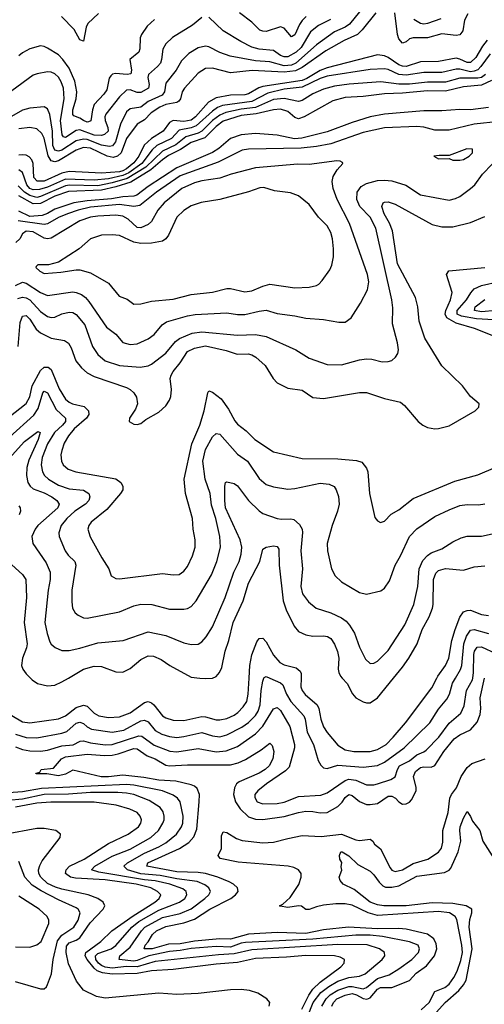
# Model space of a CAD drawing. Header units: inches. Extents: x 1305375 to 1407406, y 744550 to 841633.
# Tile 379 of 509: x 1365474 to 1368067, y 818180 to 823672. Entities that reach past the tile are written whole.
import ezdxf

# ---------------------------------------------------------------- set-up
doc = ezdxf.new("R2010")
doc.units = ezdxf.units.IN
doc.header["$MEASUREMENT"] = 0
doc.layers.add('B3861', color=7, linetype='Continuous')
doc.layers.add('B3862', color=7, linetype='Continuous')

msp = doc.modelspace()

# ---------------------------------------------------------------- linework, layer by layer
at = {"layer": 'B3861', "color": 5}
for points, elevation in [([(1365430, 819791.3), (1365490, 819756.1), (1365530.3, 819749.7), (1365690, 819771.8), (1365730, 819788.3), (1365790, 819835.4), (1365830, 819848.3), (1365850, 819842.7), (1365890, 819804.4), (1365914.9, 819790), (1365970, 819780.8), (1366030, 819784), (1366090, 819806.1), (1366170, 819863.6), (1366190, 819869.5), (1366210, 819861.2), (1366222, 819850), (1366270, 819790.1), (1366290, 819777.7), (1366330, 819765.4), (1366390, 819763.6), (1366490, 819784.9), (1366510, 819783.6), (1366570, 819766.8), (1366590, 819766.1), (1366630, 819775), (1366670, 819792.8), (1366691.8, 819808.2), (1366721.5, 819838.5), (1366741.9, 819870), (1366749.5, 819910), (1366754.6, 820000)], 1280), ([(1365450, 819687.5), (1365510, 819668.5), (1365570, 819666.3), (1365710, 819691.8), (1365737.5, 819702.5), (1365790, 819748.1), (1365810, 819754.5), (1365830, 819746.2), (1365850, 819728.2), (1365874.4, 819714.4), (1365990, 819698.5), (1366055.5, 819710), (1366150, 819761.3), (1366170, 819765.1), (1366190, 819755.7), (1366230, 819707), (1366266.9, 819686.9), (1366310, 819673.6), (1366350, 819669.2), (1366390, 819673), (1366490, 819696.8), (1366550, 819676.9), (1366590, 819672.3), (1366630, 819682.5), (1366713.9, 819726.1), (1366750, 819751.1), (1366789.4, 819790.6), (1366804.1, 819815.9), (1366815.7, 819850), (1366821, 819930), (1366830, 819982), (1366836.8, 820000)], 1260), ([(1365450, 819615.5), (1365490, 819601.1), (1365530, 819594.1), (1365590, 819592.8), (1365630, 819597.2), (1365710, 819621.7), (1365772, 819628), (1365811.2, 819648.8), (1365830, 819650.1), (1365870, 819639), (1365950, 819627.9), (1365989.6, 819630), (1366137.9, 819677.9), (1366155.1, 819675.1), (1366224.9, 819624.9), (1366311.5, 819591.5), (1366350, 819589.3), (1366470, 819607.4), (1366570, 819587.8), (1366626.4, 819593.6), (1366690, 819618.5), (1366790, 819688.6), (1366830, 819732.3), (1366890, 819827.3), (1366910, 819835), (1366930, 819819.8), (1366982, 819730), (1367006.7, 819630), (1367007.5, 819610), (1366977.6, 819502.4), (1366957.7, 819482.3), (1366851.1, 819410), (1366802, 819370), (1366786.8, 819350), (1366785.7, 819334.3), (1366799.7, 819310), (1366830, 819298.9), (1366910, 819300.1), (1366950, 819308.3), (1367030, 819338.9), (1367153.8, 819346.2), (1367190, 819360.1), (1367290, 819428.3), (1367310, 819436.2), (1367349, 819430), (1367410, 819403.8), (1367450, 819404), (1367470, 819409), (1367545.3, 819434.7), (1367570, 819449.3), (1367582, 819490), (1367594.2, 819510), (1367650, 819537.8), (1367690, 819572.1), (1367730, 819588.7), (1367741.9, 819598.1), (1367812, 819670), (1367871, 819749), (1367936.3, 819803.7), (1367955, 819845), (1367967.2, 819930), (1368000.3, 819990), (1368001.7, 820000)], 1240), ([(1365533.5, 820000), (1365543.2, 819990), (1365572.7, 819970), (1365630, 819956.1), (1365670, 819960.2), (1365710, 819978.4), (1365746.7, 820000)], 1320), ([(1367215.8, 818170), (1367224.6, 818190), (1367244.4, 818210), (1367290, 818231.5), (1367330, 818239.8), (1367353.6, 818233.6), (1367390, 818212), (1367411.7, 818208.3), (1367430, 818215.6), (1367470, 818265), (1367486.4, 818273.6), (1367550, 818273.3), (1367650, 818313.5), (1367686.7, 818353.3), (1367744.6, 818395.4), (1367787.9, 818450), (1367801, 818490), (1367797.7, 818517.7), (1367784.8, 818544.8), (1367750, 818571), (1367630, 818599.6), (1367590, 818603.2), (1367470, 818600.8), (1367309.6, 818610.4), (1367170, 818596.4), (1367070, 818575.4), (1366910, 818581.6), (1366751, 818571), (1366650, 818543.7), (1366590, 818545.1), (1366450, 818533.1), (1366370, 818516.7), (1366304.9, 818515.1), (1366212.9, 818490), (1366169.2, 818489.2), (1366174.5, 818510), (1366191.4, 818528.6), (1366215.6, 818570), (1366236.7, 818590), (1366290, 818614.4), (1366390, 818634), (1366450, 818655.2), (1366534.4, 818710), (1366652.9, 818770), (1366678.9, 818790), (1366693.8, 818810), (1366689.8, 818830), (1366666.8, 818850), (1366643, 818863), (1366579.3, 818890), (1366510, 818909.7), (1366470, 818915.2), (1366350, 818919.3), (1366183.7, 818950), (1366188.1, 818970), (1366365.9, 819050), (1366417.6, 819082.4), (1366446.5, 819113.5), (1366462.3, 819157.7), (1366475.6, 819310), (1366476.9, 819350), (1366464.7, 819384.7), (1366450, 819397.2), (1366430, 819404.9), (1366345.4, 819425.4), (1366250, 819429.7), (1366165.9, 819445.9), (1366050, 819458.1), (1365970, 819448.3), (1365929, 819449), (1365770, 819485.2), (1365730, 819463.1), (1365690, 819454.3), (1365625.6, 819465.6), (1365565.2, 819465.2), (1365564, 819470), (1365585.6, 819474.4), (1365594, 819490), (1365662.3, 819497.7), (1365707.4, 819550), (1365730, 819560.2), (1365850, 819576), (1365947.5, 819567.5), (1365990.4, 819569.6), (1366023.5, 819576.5), (1366110, 819606.6), (1366130, 819604.2), (1366185.5, 819565.5), (1366230, 819548.9), (1366290, 819514.3), (1366310, 819509.6), (1366410, 819516.1), (1366650, 819516.2), (1366693.6, 819526.4), (1366734.6, 819545.4), (1366820.6, 819599.4), (1366870, 819637.1), (1366883.4, 819623.4), (1366892.1, 819590), (1366886.7, 819550), (1366866.5, 819510), (1366844.5, 819490), (1366811, 819470), (1366699.1, 819420.9), (1366684.2, 819410), (1366672.3, 819387.7), (1366667.1, 819350), (1366677.3, 819310), (1366703.7, 819270), (1366750, 819225.8), (1366790, 819212.8), (1366830, 819211.6), (1366950, 819228), (1367029.3, 819250.7), (1367070, 819257.1), (1367110, 819255.7), (1367150, 819247.5), (1367190, 819249.2), (1367250, 819283.8), (1367272.9, 819307.1), (1367290, 819334.1), (1367310, 819351.1), (1367330, 819345), (1367370, 819312), (1367410, 819295.5), (1367430, 819293.8), (1367470, 819300.6), (1367530, 819340.6), (1367550, 819341.6), (1367570.4, 819330.4), (1367590, 819309.2), (1367610, 819297.2), (1367630, 819297.6), (1367650, 819307.6), (1367660.2, 819319.8), (1367685.4, 819370), (1367685.9, 819390), (1367671.3, 819450), (1367682.2, 819477.8), (1367710, 819500.7), (1367730, 819504.7), (1367770, 819503), (1367790, 819512.8), (1367841.1, 819590), (1367898.7, 819661.3), (1367930, 819683.7), (1367988.8, 819711.2), (1368026.2, 819753.8), (1368043.8, 819796.2), (1368046.7, 819830), (1368043.5, 819890), (1368066.9, 820000)], 1220), ([(1366478.7, 820000), (1366510, 819996.6), (1366548.4, 820000)], 1320), ([(1366870.3, 820000), (1366930, 819973.6), (1366943, 819963), (1366963.3, 819910), (1366986.1, 819870), (1367060.1, 819790), (1367067.7, 819770), (1367077.2, 819697.2), (1367113, 819630), (1367140.1, 819540.1), (1367154.8, 819514.8), (1367170, 819499.5), (1367190, 819494.6), (1367250, 819514.4), (1367390, 819502.7), (1367470, 819513), (1367510, 819530.6), (1367620.2, 819610), (1367761.7, 819750), (1367810, 819825.8), (1367857.1, 819882.9), (1367872.5, 819910), (1367889, 819971), (1367905.8, 820000)], 1260), ([(1367044.6, 820000), (1367043.1, 819950), (1367050.4, 819930.4), (1367067.8, 819907.8), (1367134.3, 819850), (1367142.7, 819830), (1367153.5, 819770), (1367168.3, 819728.3), (1367190, 819695.8), (1367250, 819625), (1367290, 819599.8), (1367338.8, 819590), (1367430, 819590.9), (1367470, 819601.3), (1367519.5, 819630), (1367557.9, 819670), (1367626.9, 819750), (1367774.6, 819945.4), (1367802.1, 820000)], 1280), ([(1367273.7, 820000), (1367301.4, 819970), (1367331.9, 819911.9), (1367350, 819888.9), (1367390, 819866.7), (1367410, 819861.3), (1367430, 819862.6), (1367470, 819890.2), (1367560.4, 820000)], 1320), ([(1367714.5, 818150), (1367759.7, 818190), (1367790, 818251.7), (1367846.7, 818273.3), (1367870, 818292.8), (1367897, 818330), (1367914.5, 818365.5), (1367935, 818425), (1367944, 818470), (1367941.3, 818510), (1367913.7, 818653.7), (1367904.7, 818670), (1367872.8, 818690), (1367810, 818698.4), (1367470, 818675.9), (1367419.2, 818690), (1367330, 818733.9), (1367290, 818741.2), (1367238.7, 818741.3), (1367170, 818733.1), (1367130, 818724.2), (1367088.4, 818708.4), (1367070, 818709.8), (1367047.3, 818727.3), (1367030, 818729.1), (1366970, 818720.4), (1366926.9, 818726.9), (1366924.2, 818730), (1366942, 818738), (1366983.9, 818776.1), (1367032.2, 818847.8), (1367045, 818890), (1367044.2, 818910), (1367030.6, 818930), (1367003.3, 818943.3), (1366971.3, 818951.3), (1366693.9, 818973.9), (1366593.4, 818993.4), (1366581.5, 819010), (1366599.7, 819050), (1366600.8, 819119.2), (1366610, 819141.4), (1366630, 819139.3), (1366684.4, 819104.4), (1366714.5, 819094.5), (1366830, 819080.4), (1366890, 819083.7), (1366970, 819105.9), (1367050, 819121.4), (1367155.9, 819115.9), (1367270, 819128.9), (1367350, 819096.9), (1367370, 819093), (1367430, 819101.9), (1367444.3, 819090), (1367454.1, 819074.1), (1367486.8, 819046.8), (1367541.2, 818941.2), (1367550, 818928.7), (1367570, 818921), (1367610, 818931.1), (1367670, 818965.3), (1367750.7, 818989.3), (1367810, 819028.8), (1367828.4, 819051.6), (1367835.2, 819084.8), (1367834.9, 819150), (1367864.3, 819250), (1367873.4, 819330), (1367882.8, 819350), (1367911.5, 819388.5), (1367937, 819450), (1367970, 819501.5), (1367996.7, 819523.3), (1368070.9, 819549.1)], 1180), ([(1367159.8, 818170), (1367184.6, 818210), (1367207.2, 818232.8), (1367250, 818259.7), (1367310, 818279.3), (1367330, 818279.9), (1367390, 818267.4), (1367410, 818273.6), (1367470, 818323.8), (1367535.2, 818344.8), (1367590, 818377.9), (1367661.6, 818430), (1367698.5, 818470), (1367704.7, 818490), (1367697, 818510), (1367650, 818529.5), (1367497.7, 818557.7), (1367430, 818565.6), (1367350, 818565.7), (1367110, 818543.6), (1366734.3, 818525.7), (1366710, 818521.3), (1366650, 818499.6), (1366570, 818503.4), (1366430, 818491.9), (1366370, 818480.5), (1366310, 818475.5), (1366194.6, 818450), (1366130, 818424.4), (1366110, 818421.4), (1366029.4, 818430), (1366033.1, 818450), (1366090, 818499.3), (1366152.9, 818590), (1366172.5, 818610), (1366270, 818663.9), (1366370, 818686.9), (1366430, 818712.4), (1366507.3, 818770), (1366528.5, 818790), (1366538.5, 818810), (1366529.1, 818830), (1366507, 818847), (1366464.6, 818864.6), (1366350, 818879.9), (1366257.7, 818897.7), (1366150, 818907.5), (1366075.5, 818930), (1366054.5, 818950), (1366076.3, 818970), (1366170, 819023.2), (1366250, 819057.8), (1366290, 819081.3), (1366348.6, 819130), (1366376.7, 819170), (1366384.4, 819190), (1366386.1, 819230), (1366368.7, 819310), (1366354.1, 819330), (1366330, 819347.1), (1366271.5, 819370), (1366110, 819402.8), (1366070, 819405.9), (1365596.2, 819383.8), (1365490, 819364.7), (1365230, 819346.7)], 1240), ([(1367079.8, 818110), (1367111.8, 818190), (1367154.8, 818245.2), (1367199.7, 818280.3), (1367250, 818309.8), (1367310, 818329.5), (1367370, 818336.9), (1367401, 818350), (1367496.5, 818430), (1367511.8, 818450), (1367509.8, 818470), (1367481.1, 818490), (1367412, 818512), (1367250, 818513.7), (1366770, 818483.5), (1366670, 818460.9), (1366583.3, 818456.7), (1366230, 818418.1), (1366130, 818390.1), (1366069.3, 818390.7), (1365990, 818381.7), (1365950, 818387.3), (1365930, 818396.5), (1365913.5, 818410), (1365899.3, 818430), (1365896.4, 818450), (1365910, 818463.9), (1365984.9, 818490), (1366010, 818507.5), (1366099.6, 818610), (1366138.4, 818641.6), (1366250, 818704.8), (1366366.1, 818750), (1366395, 818770), (1366407.3, 818790), (1366402.4, 818810), (1366383.6, 818823.6), (1366312.2, 818850), (1366230, 818868.4), (1366170, 818874.4), (1365916.4, 818916.4), (1365875.3, 818930), (1365892.7, 818950), (1365990, 819006.3), (1366090, 819045.5), (1366206, 819110), (1366248.3, 819150), (1366273.4, 819190), (1366280.2, 819210), (1366280.8, 819230), (1366274, 819254), (1366257.6, 819277.6), (1366197, 819317), (1366110, 819349.6), (1366070, 819358.3), (1366022, 819362), (1365870, 819361.2), (1365747.1, 819352.9), (1365610, 819350.5), (1365490, 819324.8), (1365410, 819317.3)], 1260), ([(1367047.7, 818152.3), (1367088.2, 818231.8), (1367110, 818264.4), (1367150, 818304.4), (1367266.8, 818390), (1367284.5, 818410), (1367286.6, 818430), (1367262.3, 818442.3), (1367230.3, 818450.3), (1367070, 818452.5), (1366963, 818443), (1366790, 818436.3), (1366690, 818412.5), (1366570, 818404.5), (1366330, 818375.2), (1366210, 818367.7), (1366130, 818352.1), (1365990, 818348.2), (1365935.2, 818355.2), (1365906.9, 818366.9), (1365890, 818381.2), (1365850.4, 818430), (1365838.7, 818450), (1365842.8, 818470), (1365927.6, 818530), (1365988.3, 818590), (1366106.6, 818673.4), (1366228.3, 818750), (1366252.1, 818770), (1366260.7, 818790), (1366242.9, 818810), (1366205, 818830), (1366123.8, 818850), (1365950, 818875), (1365784.5, 818884.5), (1365757.7, 818890), (1365728.8, 818910), (1365732.6, 818930), (1365752.6, 818950), (1365833.1, 818990), (1365970, 819076.9), (1366079.8, 819130), (1366137.4, 819170), (1366150.6, 819190), (1366153, 819210), (1366145.8, 819230), (1366129.8, 819250), (1366088.5, 819268.5), (1366011.4, 819291.4), (1365890, 819307.9), (1365648.3, 819308.3), (1365570, 819302.5), (1365450, 819279.1)], 1280), ([(1367783.1, 818116.9), (1367847.2, 818190), (1367923.6, 818256.4), (1367950.8, 818289.2), (1367965.2, 818314.8), (1367998.4, 818490), (1367981.2, 818610), (1367985.9, 818654.1), (1367997.7, 818690), (1367996.1, 818710), (1367964.8, 818730), (1367890, 818741.8), (1367774.7, 818745.3), (1367631.3, 818730), (1367506, 818730), (1367470, 818734.2), (1367430, 818749.9), (1367340, 818820), (1367279.5, 818850), (1367262, 818870), (1367256, 818890), (1367272.3, 818927.7), (1367267, 818947), (1367271.4, 818971.4), (1367261.2, 818990), (1367258, 819010), (1367266, 819030), (1367274, 819030), (1367310, 819008.2), (1367360.3, 818960.3), (1367430, 818922.6), (1367450, 818903.1), (1367480.5, 818860.5), (1367500.8, 818840.8), (1367514.4, 818834.4), (1367550, 818832.9), (1367590, 818841.7), (1367690, 818895.5), (1367844.6, 818915.4), (1367870, 818928), (1367880.5, 818939.5), (1367920.5, 819030), (1367935.3, 819090), (1367929.1, 819149.1), (1367931.8, 819170), (1367950, 819219.3), (1367970, 819254.8), (1367990, 819227.3), (1368001.1, 819201.1), (1368041.8, 819150), (1368058, 819090), (1368110, 819008.5)], 1160), ([(1366866, 818170), (1366869.7, 818190), (1366853.3, 818210), (1366801.9, 818241.9), (1366756.9, 818256.9), (1366710, 818262.6), (1366650, 818261.6), (1366470, 818239.9), (1366350, 818235.7), (1366250, 818241.5), (1365950, 818214.3), (1365903.3, 818223.3), (1365830, 818258.5), (1365791.1, 818310), (1365745.6, 818405.6), (1365733.4, 818470), (1365734.8, 818505.2), (1365750, 818523.1), (1365790, 818537.3), (1365810, 818550.9), (1365866.3, 818633.7), (1365939.2, 818710), (1365948.2, 818730), (1365940.3, 818750), (1365910, 818770.4), (1365856.4, 818790), (1365710, 818821.9), (1365673.9, 818833.9), (1365630, 818853.8), (1365591.5, 818890), (1365581.3, 818910), (1365579.1, 818930), (1365585.5, 818954.5), (1365600.3, 818979.7), (1365699.8, 819110), (1365702, 819130), (1365675.1, 819150), (1365610, 819160.5), (1365570, 819161.1), (1365390, 819127.8)], 1320), ([(1365448.2, 818308.2), (1365590, 818267.4), (1365610, 818267.2), (1365623, 818277), (1365629.8, 818290.2), (1365650.6, 818350), (1365660.4, 818430), (1365685.6, 818534.4), (1365710, 818565.2), (1365775.7, 818610), (1365801.1, 818650), (1365810.5, 818690), (1365800.3, 818710), (1365790, 818717.6), (1365690, 818762.2), (1365592.9, 818812.9), (1365544.3, 818844.3), (1365502.4, 818890), (1365470, 818976.2)], 1340), ([(1365450, 818500.2), (1365530, 818498.3), (1365570, 818511.8), (1365592.9, 818530), (1365637.5, 818630), (1365637.1, 818650), (1365626.4, 818670), (1365583.5, 818710), (1365470, 818783.2)], 1360)]:
    msp.add_lwpolyline(points, dxfattribs=dict(at, elevation=elevation))
at = {"layer": 'B3862', "color": 5}
for points, elevation in [([(1367370, 823715.2), (1367313.5, 823646.5), (1367290, 823631.2), (1367230, 823604.5), (1367130, 823531.2), (1367014.4, 823430), (1366990, 823417.8), (1366950, 823414.4), (1366870, 823436.4), (1366790, 823443.3), (1366649, 823469), (1366590, 823488.1), (1366530, 823520.2), (1366510, 823525), (1366470, 823515.7), (1366417.1, 823482.9), (1366377.7, 823442.3), (1366346.2, 823390), (1366290, 823318.4), (1366282.2, 823270), (1366269.8, 823250.2), (1366190, 823215.6), (1366150, 823183.8), (1366090, 823175.3), (1366070, 823157.2), (1366036.2, 823090), (1366009, 822991), (1365991.6, 822968.4), (1365975.5, 822964.5), (1365930, 822972.3), (1365850, 823003.2), (1365830, 823006.3), (1365790, 822997.2), (1365710, 822944.6), (1365690, 822937.8), (1365670, 822943.7), (1365659.5, 822970), (1365656.3, 823050), (1365642.4, 823142.4), (1365630, 823175.4), (1365610, 823186.8), (1365530, 823177.7), (1365490, 823167.9), (1365414.7, 823125.3)], 1260), ([(1366490, 823683.9), (1366438.9, 823641.1), (1366326.7, 823573.3), (1366290, 823537.6), (1366272.3, 823507.7), (1366266, 823450), (1366259.5, 823430), (1366243, 823410), (1366193.1, 823366.9), (1366188.1, 823350), (1366196.1, 823310), (1366192.5, 823290), (1366150, 823266.2), (1366130, 823265.4), (1366090, 823280.8), (1366070, 823279), (1366030, 823242), (1365954.4, 823145.6), (1365948.5, 823130), (1365950.6, 823110), (1365966.3, 823070), (1365968.1, 823050), (1365947.8, 823032.2), (1365930, 823026.3), (1365890, 823028.6), (1365810, 823058), (1365790, 823054.8), (1365730, 823014.3), (1365718.8, 823018.8), (1365710.3, 823030.3), (1365700.8, 823110), (1365721.4, 823230), (1365717.7, 823290), (1365706.2, 823326.2), (1365690, 823352), (1365670, 823369.9), (1365650, 823379.1), (1365630, 823381), (1365570.7, 823370.7), (1365550, 823362.4), (1365430, 823275)], 1240), ([(1367460.8, 823710), (1367385.3, 823614.7), (1367359.8, 823590), (1367284.3, 823555.7), (1367182.5, 823497.5), (1367050, 823405.7), (1367013.1, 823386.9), (1366950, 823379), (1366770.8, 823389.2), (1366650, 823376.2), (1366550, 823401.3), (1366510, 823399.3), (1366470, 823372.9), (1366392.7, 823290), (1366380.4, 823270), (1366371, 823230), (1366361.8, 823218.2), (1366350, 823209.9), (1366290, 823199.3), (1366255.4, 823184.6), (1366207, 823153), (1366170, 823113.2), (1366130.1, 823089.9), (1366070.4, 823010), (1366039.4, 822930), (1366019, 822910), (1365996.1, 822903.9), (1365961.6, 822910), (1365870, 822955.4), (1365830, 822959.3), (1365790, 822943.6), (1365690, 822885.2), (1365670, 822879.3), (1365650, 822884.7), (1365632.9, 822912.9), (1365610.6, 823010.6), (1365597.7, 823037.7), (1365570, 823062.9), (1365530, 823069.9), (1365470, 823063.9)], 1280), ([(1366226.6, 823673.4), (1366185, 823635), (1366153.4, 823590), (1366145.3, 823570), (1366145, 823510), (1366139.7, 823490), (1366089.4, 823450), (1366098.3, 823390), (1366094, 823370), (1366074.4, 823365.6), (1366008.7, 823371.3), (1365992.4, 823367.6), (1365981.9, 823358.1), (1365974, 823346), (1365959.8, 823280.2), (1365943.9, 823256.1), (1365890, 823198.3), (1365880.3, 823170), (1365871.6, 823108.4), (1365858.5, 823101.5), (1365850, 823100.7), (1365830, 823109.6), (1365810, 823123.4), (1365775.4, 823135.4), (1365770, 823143), (1365769.6, 823170), (1365788.6, 823230), (1365792.9, 823270), (1365782, 823330), (1365750, 823401.9), (1365715.2, 823450), (1365690, 823475.5), (1365630, 823513.4), (1365610, 823522.8), (1365590, 823525.7), (1365530.1, 823509.9), (1365490, 823487.8), (1365470, 823470.9)], 1220), ([(1365913.2, 823706.8), (1365853.5, 823650), (1365844, 823630), (1365830, 823552.7), (1365810, 823560.5), (1365777.8, 823617.8), (1365706.6, 823690)], 1180), ([(1367207.7, 823672.3), (1367140.6, 823639.4), (1367096.6, 823603.4), (1367043.7, 823516.3), (1367016.5, 823490), (1366970, 823465.3), (1366950, 823464.7), (1366930, 823473), (1366890, 823499.9), (1366810, 823506.8), (1366770, 823519), (1366707.8, 823550), (1366609.9, 823609.9), (1366530, 823686.2)], 1240), ([(1367073.1, 823690), (1367050, 823667.8), (1367034.8, 823645.2), (1367010, 823587.6), (1366990, 823576.8), (1366950, 823624.7), (1366930, 823632.5), (1366850, 823606.6), (1366830, 823607.1), (1366814.5, 823614.5), (1366770, 823659), (1366700.8, 823710)], 1220), ([(1367975.1, 823704.9), (1367956.6, 823670), (1367947.5, 823610), (1367930, 823586.8), (1367910, 823584.7), (1367830, 823593.3), (1367750, 823571.7), (1367670, 823570.7), (1367650, 823565.3), (1367630, 823548.8), (1367610, 823540.8), (1367590, 823565.3), (1367582.9, 823590), (1367567.5, 823710)], 1280), ([(1367823.4, 823676.6), (1367750, 823650.9), (1367730, 823647), (1367710, 823649.9), (1367674, 823674)], 1260), ([(1368081.6, 823558.4), (1368055.7, 823524.3), (1368019.6, 823460.4), (1367990, 823433.6), (1367970, 823433.5), (1367930, 823452.3), (1367910, 823456.8), (1367810, 823438.7), (1367710, 823437.1), (1367630, 823411.7), (1367610, 823412.4), (1367590, 823419.9), (1367530, 823461.7), (1367510, 823470.4), (1367470, 823475.2), (1367190, 823402.9), (1367150, 823388), (1367076, 823344), (1367050, 823333.2), (1366830, 823298.5), (1366808.8, 823291.2), (1366750, 823257.7), (1366730, 823253), (1366650, 823251.3), (1366570, 823236.1), (1366527.4, 823212.6), (1366455.3, 823130), (1366430, 823111.3), (1366390, 823104.9), (1366330.1, 823109.9), (1366310, 823099.5), (1366273.9, 823050), (1366210, 823009), (1366168.6, 822971.4), (1366139.2, 822910), (1366110, 822873.7), (1366070, 822840.5), (1366050, 822828.9), (1366030, 822824.1), (1365930, 822816.1), (1365750, 822824.8), (1365710, 822815.7), (1365610, 822770.5), (1365571.8, 822771.8), (1365552.2, 822792.2), (1365549.9, 822869.9), (1365542.5, 822890), (1365527.6, 822907.6), (1365510, 822915.8), (1365490, 822918.4), (1365470, 822915.6)], 1320), ([(1368098.4, 823481.6), (1368047.1, 823410), (1368030, 823393.2), (1368010, 823384.2), (1367990, 823382.1), (1367930, 823396.2), (1367910, 823396.5), (1367830, 823376.7), (1367730, 823376.7), (1367630, 823362.1), (1367590, 823366.9), (1367530, 823393.7), (1367510, 823398.2), (1367430, 823393.9), (1367190, 823356.3), (1367150, 823344), (1367050, 823295.1), (1366950, 823283.6), (1366857.9, 823262.1), (1366770, 823215.3), (1366606.5, 823193.6), (1366578.2, 823181.8), (1366550, 823162.3), (1366459.6, 823080.4), (1366431.3, 823068.7), (1366363.9, 823056.1), (1366321.1, 823010), (1366238.8, 822970), (1366213, 822947), (1366156.1, 822870), (1366082.7, 822817.3), (1366050, 822802.3), (1365970, 822785.2), (1365890, 822777.5), (1365730, 822783), (1365630, 822737.5), (1365584, 822724), (1365550, 822722.1), (1365530, 822730.8), (1365514.4, 822750), (1365490, 822819.1), (1365470, 822834.1)], 1340), ([(1368073.1, 823366.9), (1368050, 823350.2), (1368030, 823345), (1367930, 823345), (1367850, 823323.8), (1367750, 823323.4), (1367650, 823312.2), (1367590, 823312.6), (1367490, 823325.4), (1367312.4, 823312.4), (1367230, 823300.5), (1367170, 823284.9), (1367110, 823259.3), (1367050, 823220.7), (1367030, 823215.9), (1366950, 823232.8), (1366890, 823226.1), (1366790, 823182.8), (1366710, 823173.8), (1366625, 823155), (1366590, 823140.2), (1366549.8, 823110), (1366489.4, 823050.6), (1366470, 823039.2), (1366400.6, 823019.4), (1366345.7, 822974.3), (1366270, 822937.9), (1366177.6, 822850), (1366074.3, 822785.7), (1365990, 822761.2), (1365910, 822746.1), (1365751.7, 822748.3), (1365730, 822745), (1365590, 822685.2), (1365570, 822680.5), (1365530, 822691.1), (1365500.9, 822710), (1365464.6, 822744.6)], 1360), ([(1368107.4, 823332.6), (1368050, 823306.3), (1367950, 823298.2), (1367850, 823274.1), (1367750, 823275), (1367610, 823262.1), (1367510, 823259.1), (1367390, 823243), (1367290, 823237.5), (1367220.6, 823219.4), (1367062, 823130), (1367030, 823119.9), (1367010, 823126.9), (1366970, 823160.1), (1366930, 823172.2), (1366890, 823169.9), (1366793.9, 823146.1), (1366710, 823137.9), (1366610, 823106.3), (1366570, 823076), (1366507.7, 823012.3), (1366430, 822986.1), (1366372, 822948), (1366304.9, 822915.1), (1366270, 822890.7), (1366205.5, 822834.5), (1366094.6, 822765.4), (1366010, 822739.2), (1365930, 822721.1), (1365747.2, 822712.8), (1365670, 822687.7), (1365590, 822646), (1365550, 822645), (1365470, 822689.3)], 1380), ([(1368090, 823182.3), (1367990, 823169.9), (1367930, 823171.9), (1367830, 823164.3), (1367730, 823164.3), (1367510, 823144.9), (1367430, 823129.6), (1367330, 823098.4), (1367190, 823045.9), (1367048.9, 823011.1), (1367008, 823008), (1366910, 823027.8), (1366790, 823038), (1366710, 823030.6), (1366650, 823009.1), (1366586.1, 822953.9), (1366550, 822931.7), (1366350, 822845.8), (1366190, 822740.8), (1366127.5, 822692.5), (1366110, 822687), (1366050, 822684.6), (1365986.7, 822673.3), (1365850, 822661.5), (1365776.5, 822650), (1365670, 822615.3), (1365630, 822590.8), (1365599.9, 822580.1), (1365530, 822574.2), (1365470, 822603.6)], 1420), ([(1368150, 823103.4), (1368010, 823089.1), (1367870, 823056.1), (1367790, 823055.3), (1367730, 823072.2), (1367690, 823076.7), (1367510, 823068.3), (1367390, 823042.2), (1367210, 822979), (1367130, 822964.9), (1367045.3, 822954.7), (1366750, 822950.4), (1366715, 822945), (1366582.1, 822877.9), (1366370, 822800.7), (1366236.6, 822710), (1366144, 822636), (1366110, 822630.3), (1366030, 822641.4), (1365870, 822626.4), (1365800.2, 822610), (1365741, 822590), (1365690, 822569.6), (1365630, 822533.5), (1365610.1, 822529.9), (1365465.3, 822550)], 1440), ([(1365450, 822189.7), (1365490, 822207.2), (1365510, 822203), (1365590, 822149.6), (1365630, 822134.1), (1365770, 822154.3), (1365790, 822151.2), (1365818.7, 822138.7), (1365841.7, 822121.7), (1365860.2, 822100.2), (1365957.7, 821957.7), (1366010, 821917.2), (1366050, 821872.2), (1366090, 821859.8), (1366130, 821864.6), (1366190, 821891.1), (1366223.8, 821916.2), (1366268.1, 821970), (1366292.9, 821987.1), (1366410, 822020.1), (1366452.7, 822027.3), (1366630, 822036.4), (1366690, 822027.8), (1366730, 822028.4), (1366810, 822047), (1366850, 822051.5), (1366910, 822033.7), (1367010, 822020.2), (1367070, 822006.5), (1367170, 821999.1), (1367255.6, 821984.4), (1367290, 821985.3), (1367323.6, 822010), (1367376, 822090), (1367414.1, 822165.9), (1367422.7, 822210), (1367415, 822250), (1367314.7, 822534.7), (1367244.7, 822670), (1367222.3, 822730), (1367217.8, 822770), (1367222.5, 822797.5), (1367244.9, 822835.1), (1367276.2, 822870), (1367274.9, 822874.9), (1367262.9, 822882.9), (1367244.2, 822884.2), (1367090, 822864.3), (1367025.6, 822865.6), (1366790, 822845), (1366654.4, 822810), (1366590, 822787.7), (1366490, 822773), (1366450, 822761.5), (1366379, 822730), (1366279.8, 822650), (1366244.6, 822610), (1366210, 822547.3), (1366190.8, 822529.2), (1366150, 822510.9), (1366130, 822513.2), (1366079.6, 822559.6), (1366050, 822576.8), (1366010, 822582.1), (1365910, 822576.5), (1365869, 822570), (1365810, 822549.5), (1365650, 822454), (1365630, 822449.6), (1365610, 822452.7), (1365550, 822489.5), (1365510, 822491.7), (1365490, 822477.3), (1365474.3, 822450), (1365453.1, 822430)], 1460), ([(1365463.2, 822116.8), (1365490, 822125), (1365510, 822121.4), (1365530, 822110.4), (1365590, 822044.7), (1365630, 822016.2), (1365650, 822010.8), (1365670, 822012.9), (1365710, 822030.7), (1365750, 822041), (1365770, 822038.1), (1365790, 822027.1), (1365836.9, 821970), (1365881.1, 821850), (1365910, 821804.5), (1365950, 821769.5), (1366030, 821742.6), (1366146.6, 821733.4), (1366190, 821740.6), (1366210, 821751), (1366290, 821812.9), (1366343.1, 821876.9), (1366366, 821894), (1366437.1, 821922.9), (1366490, 821931.4), (1366690, 821912.3), (1366790, 821916.1), (1366850, 821904.6), (1367014.4, 821830), (1367090, 821784.4), (1367190, 821748), (1367270, 821746.8), (1367370, 821774.7), (1367410, 821779.7), (1367438.3, 821778.3), (1367495.8, 821764.2), (1367530, 821764.7), (1367550, 821772), (1367571.5, 821790), (1367584.2, 821810), (1367588.2, 821830), (1367582.8, 821870), (1367554.7, 821974.7), (1367555.7, 822064.3), (1367551.1, 822110), (1367460.5, 822510), (1367429.9, 822570), (1367371.9, 822630), (1367355.9, 822670), (1367358, 822710), (1367378.6, 822741.4), (1367410, 822758.9), (1367470, 822775), (1367510, 822777.1), (1367550, 822773.1), (1367628.8, 822748.8), (1367710, 822694.3), (1367870, 822665.8), (1367905.6, 822674.4), (1367930, 822686.4), (1367990, 822731.2), (1368012.9, 822750), (1368056.2, 822810), (1368110, 822867.1)], 1440), ([(1365464.8, 821850), (1365476.4, 821983.6), (1365490, 822019.1), (1365510, 822022.6), (1365530, 822001.8), (1365565.9, 821945.9), (1365590, 821924.6), (1365650, 821896.4), (1365723.3, 821883.3), (1365747, 821867), (1365762, 821842), (1365787, 821770), (1365819.4, 821730), (1365850, 821701.7), (1365890, 821681.2), (1366070, 821621), (1366091.3, 821610), (1366111.5, 821591.5), (1366125.9, 821565.9), (1366131.1, 821530), (1366120.5, 821499.5), (1366086.9, 821450), (1366085.3, 821430), (1366110, 821415.3), (1366130, 821413.7), (1366150, 821419.5), (1366178, 821442), (1366250, 821483.2), (1366290, 821518.6), (1366310, 821549), (1366316.9, 821570), (1366320.7, 821610), (1366314, 821670), (1366319, 821690), (1366330.7, 821709.3), (1366370, 821757.8), (1366410, 821821.9), (1366450, 821840.7), (1366510, 821852.3), (1366626.2, 821826.2), (1366686.6, 821806.6), (1366748.4, 821808.4), (1366770, 821803.5), (1366792.3, 821790), (1366843.6, 821743.6), (1366888, 821670), (1366910, 821645.8), (1366970, 821616.9), (1367050, 821604.9), (1367110, 821565.4), (1367170, 821559.3), (1367370, 821592.2), (1367410, 821592), (1367510, 821558.4), (1367598.2, 821538.2), (1367620.3, 821520.3), (1367697.6, 821430), (1367723, 821410), (1367750, 821397.7), (1367790, 821390.2), (1367810, 821391.3), (1367870, 821406.7), (1368016, 821490), (1368036, 821510), (1368037.2, 821530), (1367990, 821569.6), (1367944.4, 821630), (1367830, 821742), (1367735.2, 821895.2), (1367703.7, 821990), (1367695.3, 822070), (1367681.7, 822121.7), (1367582.3, 822310), (1367553.8, 822493.8), (1367537.9, 822537.9), (1367508.1, 822590), (1367493.9, 822630), (1367501.5, 822650), (1367510, 822655.1), (1367530, 822656.8), (1367570, 822642.5), (1367775.3, 822530), (1367830, 822516.6), (1367890, 822517.5), (1367990, 822540.9), (1368070, 822575.2)], 1420), ([(1368110, 821910.5), (1368012.4, 821950), (1367910, 821978.7), (1367856.7, 822010), (1367848, 822030), (1367851.4, 822050), (1367878.7, 822110), (1367886.7, 822150), (1367854.7, 822250), (1367868.6, 822271.4), (1368070, 822289.6)], 1380), ([(1368210, 821992.8), (1368023.3, 822003.3), (1367938.5, 822018.5), (1367914.9, 822030), (1367914.8, 822050), (1367967.3, 822110), (1367990.6, 822149.4), (1368009.9, 822170.1), (1368050.3, 822189.7), (1368150, 822211.8)], 1360), ([(1368210, 822057.5), (1368050, 822042.2), (1368012.4, 822050), (1368015.7, 822070), (1368070, 822111.8)], 1340), ([(1365350, 821405.9), (1365509.6, 821530.4), (1365530, 821569.2), (1365544.3, 821630), (1365590, 821715.8), (1365610, 821733.6), (1365633.5, 821733.5), (1365650, 821720.2), (1365693.9, 821613.9), (1365730, 821555), (1365750, 821538.4), (1365769.1, 821530), (1365833.9, 821513.9), (1365858, 821490), (1365859.1, 821470), (1365846.4, 821450), (1365777.1, 821390), (1365746.2, 821350), (1365722.9, 821310), (1365708.4, 821270), (1365704.2, 821244.2), (1365706.6, 821210), (1365715.9, 821190), (1365745.3, 821165.3), (1365788, 821150), (1366010, 821111.9), (1366038.8, 821090), (1366050.2, 821070), (1366050.2, 821050), (1366037.2, 821030), (1365959.4, 820940.6), (1365872.3, 820870), (1365859.3, 820850), (1365854.3, 820830), (1365867.2, 820787.2), (1365931.8, 820670), (1365971.5, 820610), (1365984.4, 820570), (1366010, 820556), (1366030, 820552.7), (1366270, 820582.5), (1366330, 820574.7), (1366363, 820577), (1366390, 820595.3), (1366410, 820622.6), (1366438.8, 820681.2), (1366452.7, 820730), (1366452.9, 820770), (1366441.7, 820830), (1366437.7, 820890), (1366398.4, 821030), (1366391.4, 821110), (1366434, 821306), (1366479.4, 821410), (1366503.7, 821490), (1366523.5, 821590), (1366530, 821601.3), (1366550, 821593.6), (1366597.7, 821557.7), (1366639.1, 821499.1), (1366674.1, 821434.1), (1366690, 821416), (1366738.2, 821378.2), (1366786.9, 821330), (1366890, 821261.5), (1367050, 821225), (1367250, 821222.4), (1367354, 821214), (1367383.7, 821203.7), (1367410, 821170.4), (1367416.2, 821150), (1367426.4, 821030), (1367456.3, 820896.3), (1367470, 820876), (1367488, 820868), (1367510, 820875.5), (1367546.8, 820913.2), (1367590, 820937.3), (1367670, 821001.6), (1367901.7, 821098.3), (1368030, 821133.9), (1368130, 821175.3)], 1380), ([(1365417.4, 821342.6), (1365553.1, 821466.9), (1365576.7, 821503.3), (1365603.6, 821590), (1365610, 821599.3), (1365630, 821591), (1365677.7, 821497.7), (1365730.1, 821450), (1365729, 821430), (1365713.6, 821410), (1365668.6, 821370), (1365630, 821306.6), (1365598.7, 821230), (1365594.4, 821190), (1365600.7, 821150), (1365612.2, 821130), (1365634.4, 821110), (1365690, 821075.7), (1365750, 821055.7), (1365830, 821048.7), (1365860.2, 821030), (1365866, 821010), (1365859, 820990), (1365840.8, 820970), (1365780.9, 820930), (1365737.4, 820890), (1365706.2, 820850), (1365691.6, 820810), (1365694.4, 820790), (1365727.9, 820710), (1365744.7, 820684.7), (1365781.4, 820650), (1365788, 820630), (1365764.6, 820490), (1365764.4, 820424.4), (1365769.5, 820389.5), (1365784, 820364), (1365799.5, 820350), (1365830, 820335.8), (1365850, 820334.4), (1366030, 820368.6), (1366110, 820403), (1366150, 820411.5), (1366210.8, 820410.8), (1366310, 820384.3), (1366390, 820383.2), (1366410, 820387.5), (1366430, 820398.2), (1366459.3, 820430), (1366543.7, 820576.3), (1366573.1, 820650), (1366594.2, 820730), (1366590.6, 820789.4), (1366567.6, 820890), (1366544.6, 820964.6), (1366536.4, 821030), (1366509.5, 821109.5), (1366496.1, 821210), (1366510, 821274.9), (1366550, 821345.8), (1366570, 821364.2), (1366590, 821359.7), (1366689.2, 821249.2), (1366745, 821210), (1366810, 821112.7), (1366850, 821079.2), (1366890, 821066.5), (1366970, 821053.5), (1367010, 821057.3), (1367150, 821086.9), (1367201.4, 821081.4), (1367228.5, 821068.5), (1367240.2, 821050), (1367252.8, 821012.8), (1367257.3, 820970), (1367248, 820930), (1367216.8, 820850), (1367189.3, 820750), (1367191.1, 820710), (1367213.6, 820610), (1367234.6, 820570), (1367270, 820536.9), (1367370, 820476.9), (1367410, 820467.6), (1367490, 820486.7), (1367510, 820500.5), (1367537.8, 820542.2), (1367568.8, 820630), (1367598.5, 820681.5), (1367650, 820790.3), (1367690, 820832.2), (1367790, 820900.7), (1367870, 820939), (1367930, 820961.5), (1367970, 820967.3), (1368033.4, 820966.6), (1368069, 820971)], 1360), ([(1365416.1, 821223.9), (1365501, 821318.9), (1365574.8, 821374.8), (1365587.3, 821370), (1365576.5, 821330), (1365524.6, 821215.4), (1365514.7, 821174.7), (1365512.2, 821130), (1365520.3, 821090), (1365532.1, 821070), (1365550, 821055), (1365610, 821032.9), (1365652.7, 821010), (1365681.1, 820990), (1365694.5, 820970), (1365687.7, 820950), (1365574.4, 820850), (1365559.5, 820830), (1365542.3, 820790), (1365547.8, 820750), (1365622, 820642), (1365643.5, 820590), (1365643.3, 820550), (1365632.5, 820490), (1365614.6, 820310), (1365627.7, 820247.7), (1365642.6, 820202.6), (1365650, 820188.4), (1365671, 820171), (1365710, 820153.6), (1365750, 820153.7), (1365810, 820166), (1365910, 820197.2), (1366051.2, 820208.8), (1366190, 820256.8), (1366290, 820237.2), (1366390, 820196), (1366430, 820186.5), (1366470, 820189.1), (1366490, 820202), (1366514.6, 820230), (1366550, 820284.9), (1366621.1, 820450), (1366668.7, 820590), (1366697.9, 820650), (1366709.3, 820690), (1366713.1, 820730), (1366703.9, 820770), (1366623.1, 820950), (1366617.9, 820990), (1366618.2, 821070), (1366622, 821090), (1366630, 821094.6), (1366670, 821085.8), (1366690, 821072.6), (1366750.1, 820990.1), (1366810, 820932.3), (1366830, 820918.5), (1366910, 820889.6), (1366934, 820886), (1366987.8, 820887.8), (1367003.8, 820883.8), (1367035.6, 820855.6), (1367049.3, 820830), (1367051.8, 820811.8), (1367042, 820710), (1367051.4, 820608.6), (1367043.5, 820510), (1367051.9, 820470), (1367085.2, 820425.2), (1367128.7, 820390), (1367210, 820363), (1367270, 820335.5), (1367296.5, 820316.5), (1367314.8, 820294.8), (1367341.5, 820250), (1367370, 820173), (1367404.4, 820104.5), (1367430, 820081.1), (1367450, 820082.3), (1367470, 820094.6), (1367530, 820153.1), (1367622.8, 820297.2), (1367673.6, 820410), (1367695.2, 820510), (1367703.6, 820610), (1367724.1, 820655.9), (1367750, 820683.9), (1367770, 820698.6), (1367830, 820720.7), (1367890, 820759.1), (1367938, 820782), (1367970, 820791.8), (1368050, 820791.1), (1368110, 820804.3)], 1340), ([(1365470, 820960.5), (1365476.5, 820950), (1365478.9, 820930), (1365471.4, 820910)], 1320), ([(1366548.4, 820000), (1366550, 820000.1), (1366570, 820008.4), (1366589.3, 820030.7), (1366601.4, 820058.6), (1366620.7, 820150), (1366640.7, 820210), (1366664.7, 820310), (1366720.9, 820430), (1366751.6, 820530), (1366813.4, 820650), (1366830, 820719.3), (1366849.8, 820730.2), (1366890, 820736.8), (1366910, 820734.4), (1366919.5, 820719.5), (1366921.7, 820630), (1366945, 820430), (1366960.8, 820380.8), (1367005.3, 820290), (1367030, 820260.2), (1367070, 820240.1), (1367110, 820233.2), (1367170, 820236), (1367191.5, 820231.5), (1367210, 820219.7), (1367229.7, 820189.7), (1367247.6, 820147.6), (1367253.9, 820110), (1367250.7, 820050), (1367254.1, 820030), (1367264.4, 820010), (1367273.7, 820000)], 1320), ([(1365410.2, 820650), (1365490, 820578), (1365508.9, 820548.9), (1365512.3, 820450), (1365499.4, 820310), (1365514.9, 820190), (1365511.6, 820168.4), (1365489.6, 820110), (1365484.8, 820070), (1365491.8, 820050), (1365510, 820024.2), (1365533.5, 820000)], 1320), ([(1367560.4, 820000), (1367610, 820060.2), (1367645.6, 820110), (1367691, 820190), (1367720.7, 820270), (1367758.7, 820341.3), (1367778, 820390), (1367781.7, 820410), (1367783.7, 820550), (1367795.8, 820584.2), (1367810, 820600.1), (1367850, 820611.5), (1367950, 820600.9), (1368010, 820619.4), (1368070, 820626.4)], 1320), ([(1367802.1, 820000), (1367807.2, 820010), (1367849.3, 820070.7), (1367868, 820110), (1367886.2, 820210), (1367904.6, 820270), (1367930, 820338.6), (1367950, 820368.7), (1367970, 820377.6), (1367990, 820377.9), (1368050, 820354.2), (1368090, 820349.5)], 1280), ([(1367905.8, 820000), (1367933, 820047), (1367941.8, 820070), (1367952.4, 820190), (1367966.7, 820233.3), (1367990, 820266.2), (1368010, 820271.5), (1368090, 820247.8)], 1260), ([(1366754.6, 820000), (1366758.6, 820070), (1366770.2, 820129.8), (1366797.7, 820202.3), (1366810, 820220.2), (1366830, 820222.7), (1366850, 820201.1), (1366890, 820128), (1366926.1, 820086.1), (1366950, 820074.2), (1367016.2, 820056.2), (1367039.2, 820039.2), (1367045.4, 820025.4), (1367044.6, 820000)], 1280), ([(1368001.7, 820000), (1368005.9, 820030), (1368008.3, 820131.7), (1368011.8, 820150), (1368026.9, 820173.1), (1368050, 820173.3), (1368130, 820137.3)], 1240), ([(1365746.7, 820000), (1365830, 820049), (1365890, 820067.1), (1365930, 820064.6), (1366010, 820034.3), (1366050, 820032.5), (1366090, 820053.2), (1366150, 820104.3), (1366190, 820123.7), (1366221.1, 820121.1), (1366264.1, 820104.1), (1366311.8, 820070), (1366430, 820005.3), (1366478.7, 820000)], 1320), ([(1366836.8, 820000), (1366837.7, 820002.3), (1366850, 820008.9), (1366870.3, 820000)], 1260)]:
    msp.add_lwpolyline(points, dxfattribs=dict(at, elevation=elevation))
for points, elevation in [([(1367968.9, 822951.1), (1367870, 822914.5), (1367815.1, 822915.1), (1367784.7, 822910), (1367810, 822896), (1367870, 822898), (1367890, 822888.5), (1367930, 822887.8), (1367950, 822892), (1367981.3, 822910), (1368001.3, 822930), (1368001.2, 822950)], 1460), ([(1366835.4, 822735.4), (1366814.4, 822734.4), (1366750, 822712.3), (1366590.6, 822669.4), (1366487.4, 822652.6), (1366430, 822632.9), (1366390, 822607.4), (1366350, 822570.8), (1366303.7, 822470), (1366289.6, 822450.4), (1366270, 822437.2), (1366210, 822425.2), (1366150, 822422.9), (1366110, 822431.7), (1366030, 822468.4), (1365990, 822472.2), (1365930, 822469.8), (1365868.4, 822450), (1365806.2, 822393.8), (1365690, 822319.7), (1365634.9, 822305.1), (1365574.8, 822305.2), (1365565.2, 822294.8), (1365564.9, 822290), (1365586.7, 822270), (1365610, 822256.5), (1365703, 822263), (1365790, 822276.8), (1365810, 822276), (1365870, 822260.5), (1365970, 822202.3), (1366029.5, 822129.5), (1366073.4, 822113.4), (1366110, 822084.7), (1366150, 822086.4), (1366210, 822101.9), (1366330, 822112.6), (1366430, 822139.6), (1366550, 822152.1), (1366630, 822172.4), (1366650, 822172.4), (1366730, 822154.8), (1366770, 822160.1), (1366830, 822186), (1366870, 822196), (1367010, 822177.3), (1367090, 822179.6), (1367130, 822188.8), (1367143.3, 822196.7), (1367161.8, 822218.2), (1367204, 822276), (1367216.5, 822303.5), (1367225, 822350), (1367225.8, 822394.2), (1367219.9, 822450), (1367210, 822485.6), (1367190, 822522.2), (1367141.4, 822570), (1367090, 822641.1), (1367030, 822689.7), (1366985.8, 822705.8), (1366896.6, 822716.6)], 1480)]:
    msp.add_lwpolyline(points, close=True, dxfattribs=dict(at, elevation=elevation))

doc.saveas('drawing.dxf')
